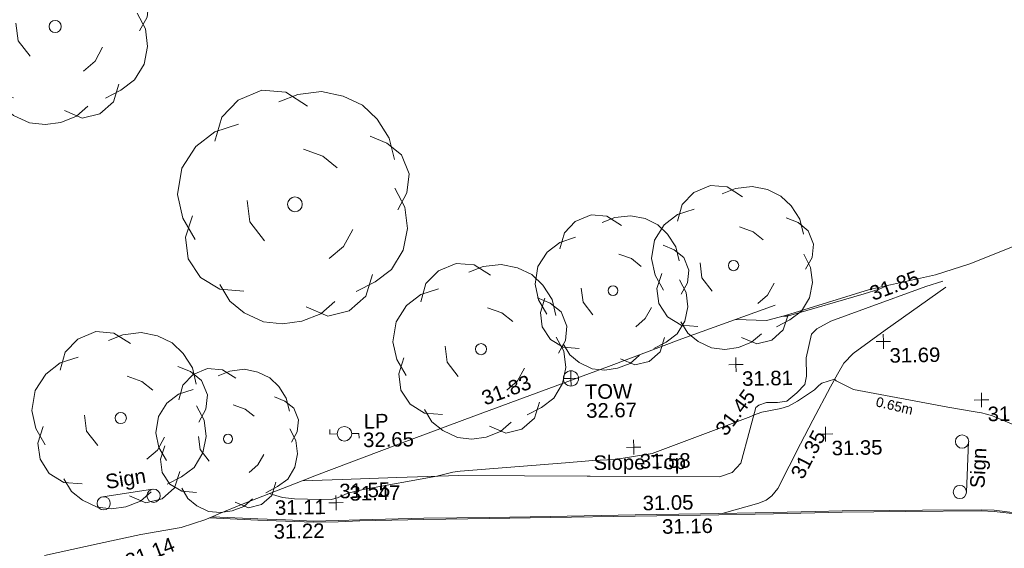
# Model space of a CAD drawing. Header units: millimetres. Extents: x -287732 to 520720, y -88450 to 287754.
# Tile 373 of 383: x 356942 to 382362, y 198909 to 212561. Entities that reach past the tile are written whole.
import ezdxf

# ---------------------------------------------------------------- set-up
doc = ezdxf.new("R2010")
doc.units = ezdxf.units.MM
doc.linetypes.add('IMPORT-UG_ELEC_QLB2 _2_', pattern=[2500, 1500, -300.0000000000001, 0, -50, 150, -300.0000000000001, 0, -200])
doc.linetypes.add('IMPORT-UG_ELEC_STREET LIGHTING_QLB2 _2_', pattern=[2700, 1500, -300.0000000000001, 0, -250, 150, -300.0000000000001, 0, -200])
for name, color, linetype, lineweight, true_color in [('00_TOPO_FURN_LAMP_POST', 7, 'Continuous', 9, 0x666666), ('00_TOPO_FURN_SIGN', 7, 'Continuous', 9, 0x666666), ('00_TOPO_KERB_BOTTOM', 1, 'Continuous', 9, 0xff0000), ('00_TOPO_KERB_TOP', 7, 'Continuous', 9, 0xa500a5), ('00_TOPO_LEVEL_SPOT', 7, 'Continuous', 9, 0x666666), ('00_TOPO_TOP_OF_WALL', 7, 'Continuous', 9, 0x666666), ('00_TOPO_TREE', 7, 'Continuous', 9, 0x666666), ('00_TOPO_VEGETATION', 7, 'Continuous', 9, 0x52a552), ('00_TOPO_WALL', 7, 'Continuous', 9, 0x7c00a5), ('00_UAV_SLOPE_BOTTOM', 30, 'Continuous', 9, 0xff7f00), ('00_UAV_SLOPE_TOP', 40, 'Continuous', 9, 0xffbf00), ('01_DTM_CONTOUR_MNR', 7, 'Continuous', 9, 0xa5a552), ('12333-PUM-2D-U-0001-C01 - Rev2_REVIT IMPORT_dwg', 7, 'Continuous', 9, 0x767676), ('PUM-ELECTRIC-QLB2', 1, 'IMPORT-UG_ELEC_QLB2 _2_', 9, 0xff0000)]:
    doc.layers.add(name, color=color, linetype=linetype, lineweight=lineweight, true_color=true_color)
doc.styles.add('Arial_1', font='arial.ttf', dxfattribs={"height": 250})
doc.styles.add('Swis721 Lt BT_2', font='swissl.ttf', dxfattribs={"height": 375})

# ---------------------------------------------------------------- blocks, each defined once
blk = doc.blocks.new('12333-PUM-2D-U-0001-C01 - Rev2_REVIT IMPORT_dwg_CONIFEROUS_TREE_2-2077545-Site Location Plan Proposed')
at = {"layer": '00_TOPO_TREE', "color": 254, "true_color": 0xcccccc, "flags": 128}
for points in [[(534279446.5933449, 725756219.812853), (534279576.298127, 725756652.1621264), (534279878.9426182, 725756954.8066177), (534280311.2918915, 725757127.7463269), (534280743.6411647, 725757084.5113995), (534281132.7555107, 725756825.1018356)], [(534280613.9363827, 725756911.5716903), (534280959.8158013, 725757041.2764722), (534281392.1650746, 725757084.5113995), (534281781.2794205, 725756998.0415449), (534282127.1588392, 725756825.1018356), (534282386.568403, 725756565.6922716), (534282602.7430397, 725756219.812853), (534282689.2128943, 725755830.6985072)], [(534279057.4789991, 725754447.1808327), (534278841.3043625, 725754836.2951787), (534278754.8345078, 725755268.644452), (534278841.3043625, 725755744.2286526), (534279100.7139264, 725756133.3429983), (534279446.5933449, 725756392.7525624), (534279878.9426182, 725756522.4573444)], [(534282256.8636211, 725756263.0477804), (534282559.5081124, 725756133.3429983), (534282818.9176764, 725755917.1683619), (534282948.6224583, 725755571.2889432), (534282905.387531, 725755225.4095246), (534282732.4478217, 725754922.7650331)], [(534281046.285656, 725756046.8731438), (534281392.1650746, 725755917.1683619), (534281651.5746385, 725755700.9937253)], [(534282689.2128943, 725755311.8793793), (534282862.1526036, 725754965.9999608), (534282905.387531, 725754576.8856148), (534282818.9176764, 725754187.7712686), (534282602.7430397, 725753841.8918501), (534282300.0985485, 725753625.7172135), (534281954.2191297, 725753452.7775041)], [(534280311.2918915, 725754403.9459053), (534280051.8823276, 725754749.8253239), (534280008.6474001, 725755138.9396698)], [(534279922.1775455, 725753496.0124316), (534279489.8282723, 725753539.2473589), (534279143.9488536, 725753755.4219956), (534278927.774217, 725754101.3014141), (534278884.5392898, 725754490.4157602), (534279014.2440717, 725754879.5301061)], [(534281910.9842024, 725754576.8856148), (534281738.0444933, 725754274.2411233), (534281478.6349292, 725754058.0664868)], [(534282256.8636211, 725753755.4219956), (534282127.1588392, 725753366.3076496), (534281824.5143479, 725753106.8980856), (534281435.4000018, 725753020.4282311), (534281046.285656, 725753193.3679403)], [(534281565.1047839, 725753279.837795), (534281305.6952199, 725753063.6631583), (534280959.8158013, 725752933.9583764), (534280613.9363827, 725752890.723449), (534280268.0569642, 725752933.9583764), (534279922.1775455, 725753106.8980856), (534279662.7679815, 725753323.0727223), (534279489.8282723, 725753625.7172135)]]:
    blk.add_lwpolyline(points, dxfattribs=at)
at = {"layer": '00_TOPO_TREE', "color": 254, "true_color": 0xcccccc}
blk.add_circle((534280873.3459467, 725755052.4698153), 133.375208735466, dxfattribs=at)
blk = doc.blocks.new('12333-PUM-2D-U-0001-C01 - Rev2_REVIT IMPORT_dwg_CONIFEROUS_TREE_2-2077546-Site Location Plan Proposed')
at = {"layer": '00_TOPO_TREE', "color": 254, "true_color": 0xcccccc, "flags": 128}
for points in [[(534276397.3772808, 725755564.6560783), (534276520.3235878, 725755974.4771016), (534276807.1983042, 725756261.3518178), (534277217.0193275, 725756425.2802273), (534277626.8403507, 725756384.2981248), (534277995.6792718, 725756138.4055108)], [(534277503.8940437, 725756220.3697157), (534277831.7508625, 725756343.3160226), (534278241.5718858, 725756384.2981248), (534278610.4108068, 725756302.3339204), (534278938.2676255, 725756138.4055108), (534279184.1602395, 725755892.5128969), (534279389.0707511, 725755564.6560783), (534279471.0349557, 725755195.8171573)], [(534276028.5383599, 725753884.3898827), (534275823.6278482, 725754253.2288038), (534275741.6636434, 725754663.049827), (534275823.6278482, 725755113.8529526), (534276069.5204622, 725755482.6918736), (534276397.3772808, 725755728.5844876), (534276807.1983042, 725755851.5307945)], [(534279061.2139325, 725755605.6381805), (534279348.0886488, 725755482.6918736), (534279593.9812628, 725755277.781362), (534279716.9275697, 725754949.9245433), (534279675.9454674, 725754622.0677247), (534279512.0170581, 725754335.1930082)], [(534277913.7150671, 725755400.727669), (534278241.5718858, 725755277.781362), (534278487.4644997, 725755072.8708502)], [(534279471.0349557, 725754704.0319293), (534279634.963365, 725754376.1751107), (534279675.9454674, 725754007.3361897), (534279593.9812628, 725753638.4972686), (534279389.0707511, 725753310.64045), (534279102.1960347, 725753105.7299384), (534278774.3392161, 725752941.8015289)], [(534277217.0193275, 725753843.4077804), (534276971.1267135, 725754171.264599), (534276930.1446111, 725754540.1035199)], [(534276848.1804064, 725752982.7836313), (534276438.3593831, 725753023.7657336), (534276110.5025645, 725753228.6762453), (534275905.5920528, 725753556.5330639), (534275864.6099505, 725753925.371985), (534275987.5562574, 725754294.2109059)], [(534278733.3571137, 725754007.3361897), (534278569.4287045, 725753720.4614735), (534278323.5360904, 725753515.5509616)], [(534279061.2139325, 725753228.6762453), (534278938.2676255, 725752859.8373243), (534278651.3929091, 725752613.9447103), (534278282.553988, 725752531.9805057), (534277913.7150671, 725752695.908915)], [(534278405.5002952, 725752777.8731197), (534278159.6076812, 725752572.9626081), (534277831.7508625, 725752450.016301), (534277503.8940437, 725752409.0341986), (534277176.0372252, 725752450.016301), (534276848.1804064, 725752613.9447103), (534276602.2877926, 725752818.8552221), (534276438.3593831, 725753105.7299384)]]:
    blk.add_lwpolyline(points, dxfattribs=at)
at = {"layer": '00_TOPO_TREE', "color": 254, "true_color": 0xcccccc}
blk.add_circle((534277749.7866578, 725754458.1393152), 126.4254803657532, dxfattribs=at)
blk = doc.blocks.new('12333-PUM-2D-U-0001-C01 - Rev2_REVIT IMPORT_dwg_CONIFEROUS_TREE_2-2077547-Site Location Plan Proposed')
at = {"layer": '00_TOPO_TREE', "color": 254, "true_color": 0xcccccc, "flags": 128}
for points in [[(534272786.3958176, 725754259.0548358), (534272925.5540342, 725754722.9155582), (534273250.2565399, 725755047.6180638), (534273714.1172623, 725755233.1623528), (534274177.9779847, 725755186.7762804), (534274595.4526349, 725754908.459847)], [(534274038.819768, 725755001.2319916), (534274409.9083459, 725755140.3902082), (534274873.7690683, 725755186.7762804), (534275291.2437185, 725755094.0041361), (534275662.3322964, 725754908.459847), (534275940.6487299, 725754630.1434135), (534276172.5790911, 725754259.0548358), (534276265.3512355, 725753841.5801855)], [(534272368.9211674, 725752357.225874), (534272136.9908062, 725752774.700524), (534272044.2186616, 725753238.5612464), (534272136.9908062, 725753748.8080412), (534272415.3072397, 725754166.2826912), (534272786.3958176, 725754444.5991247), (534273250.2565399, 725754583.7573414)], [(534275801.4905132, 725754305.4409081), (534276126.1930189, 725754166.2826912), (534276404.5094523, 725753934.3523301), (534276543.667669, 725753563.2637521), (534276497.2815967, 725753192.1751741), (534276311.7373078, 725752867.4726685)], [(534274502.6804904, 725754073.5105468), (534274873.7690683, 725753934.3523301), (534275152.0855017, 725753702.4219688)], [(534276265.3512355, 725753284.9473186), (534276450.8955245, 725752913.8587408), (534276497.2815967, 725752496.3840905), (534276404.5094523, 725752078.9094403), (534276172.5790911, 725751707.8208625), (534275847.8765854, 725751475.8905014), (534275476.7880074, 725751290.3462123)], [(534273714.1172623, 725752310.8398015), (534273435.8008289, 725752681.9283797), (534273389.4147566, 725753099.4030298)], [(534273296.6426122, 725751336.7322845), (534272832.7818897, 725751383.118357), (534272461.6933119, 725751615.0487181), (534272229.7629506, 725751986.1372958), (534272183.3768784, 725752403.6119461), (534272322.535095, 725752821.0865964)], [(534275430.4019352, 725752496.3840905), (534275244.8576463, 725752171.681585), (534274966.5412128, 725751939.7512237)], [(534275059.3133574, 725751104.8019234), (534274780.9969238, 725750872.8715621), (534274409.9083459, 725750733.7133454), (534274038.819768, 725750687.3272732), (534273667.7311901, 725750733.7133454), (534273296.6426122, 725750919.2576343), (534273018.3261787, 725751151.1879957), (534272832.7818897, 725751475.8905014)], [(534275801.4905132, 725751615.0487181), (534275662.3322964, 725751197.5740678), (534275337.6297908, 725750919.2576343), (534274920.1551406, 725750826.48549), (534274502.6804904, 725751012.0297788)]]:
    blk.add_lwpolyline(points, dxfattribs=at)
at = {"layer": '00_TOPO_TREE', "color": 254, "true_color": 0xcccccc}
blk.add_circle((534274317.1362014, 725753006.6308852), 143.0961598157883, dxfattribs=at)
blk = doc.blocks.new('12333-PUM-2D-U-0001-C01 - Rev2_REVIT IMPORT_dwg_CONIFEROUS_TREE_2-2077548-Site Location Plan Proposed')
at = {"layer": '00_TOPO_TREE', "color": 254, "true_color": 0xcccccc, "flags": 128}
for points in [[(534263444.1652985, 725752652.1896921), (534263584.4314669, 725753119.7435865), (534263911.7191929, 725753447.0313126), (534264379.2730874, 725753634.0528703), (534264846.8269817, 725753587.2974808), (534265267.6254867, 725753306.7651441)], [(534264706.5608134, 725753400.2759231), (534265080.6039289, 725753540.5420914), (534265548.1578233, 725753587.2974808), (534265968.9563284, 725753493.7867019), (534266342.9994438, 725753306.7651441), (534266623.5317805, 725753026.2328075), (534266857.3087276, 725752652.1896921), (534266950.8195064, 725752231.3911871)], [(534263023.3667937, 725750735.2187251), (534262789.5898464, 725751156.0172299), (534262696.0790675, 725751623.5711244), (534262789.5898464, 725752137.8804083), (534263070.1221831, 725752558.6789131), (534263444.1652985, 725752839.2112498), (534263911.7191929, 725752979.4774182)], [(534266483.2656122, 725752698.9450815), (534266810.5533382, 725752558.6789131), (534267091.0856748, 725752324.901966), (534267231.3518432, 725751950.8588504), (534267184.5964537, 725751576.815735), (534266997.574896, 725751249.5280087)], [(534265174.1147079, 725752465.1681343), (534265548.1578233, 725752324.901966), (534265828.69016, 725752091.125019)], [(534266950.8195064, 725751670.3265139), (534267137.8410643, 725751296.2833983), (534267184.5964537, 725750875.4848934), (534267091.0856748, 725750454.6863883), (534266857.3087276, 725750080.643273), (534266530.0210016, 725749846.8663256), (534266155.977886, 725749659.8447678)], [(534264379.2730874, 725750688.4633355), (534264098.7407507, 725751062.5064511), (534264051.9853612, 725751483.304956)], [(534263958.4745823, 725749706.6001574), (534263490.9206879, 725749753.3555467), (534263116.8775725, 725749987.132494), (534262883.1006253, 725750361.1756095), (534262836.3452359, 725750781.9741144), (534262976.6114041, 725751202.7726194)], [(534266109.2224966, 725750875.4848934), (534265922.2009389, 725750548.1971674), (534265641.6686022, 725750314.42022)], [(534266483.2656122, 725749987.132494), (534266342.9994438, 725749566.3339891), (534266015.7117178, 725749285.8016524), (534265594.9132128, 725749192.2908735), (534265174.1147079, 725749379.3124312)], [(534265735.1793811, 725749472.8232102), (534265454.6470445, 725749239.046263), (534265080.6039289, 725749098.7800946), (534264706.5608134, 725749052.0247052), (534264332.5176979, 725749098.7800946), (534263958.4745823, 725749285.8016524), (534263677.9422457, 725749519.5785996), (534263490.9206879, 725749846.8663256)]]:
    blk.add_lwpolyline(points, dxfattribs=at)
at = {"layer": '00_TOPO_TREE', "color": 254, "true_color": 0xcccccc}
blk.add_circle((534264987.0931501, 725751389.7941772), 144.2354644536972, dxfattribs=at)
blk = doc.blocks.new('12333-PUM-2D-U-0001-C01 - Rev2_REVIT IMPORT_dwg_CONIFEROUS_TREE_2-2077549-Site Location Plan Proposed')
at = {"layer": '00_TOPO_TREE', "color": 254, "true_color": 0xcccccc, "flags": 128}
for points in [[(534266490.0616034, 725751831.5810034), (534266604.1936091, 725752212.0210222), (534266870.501622, 725752478.3290352), (534267250.9416406, 725752630.5050424), (534267631.3816592, 725752592.4610406), (534267973.777676, 725752364.1970295)], [(534267517.2496536, 725752440.2850332), (534267821.6016685, 725752554.4170388), (534268202.0416871, 725752592.4610406), (534268544.437704, 725752516.373037), (534268848.7897187, 725752364.1970295), (534269077.05373, 725752135.9330184), (534269267.2737393, 725751831.5810034), (534269343.361743, 725751489.1849868)], [(534266147.6655867, 725750271.7769272), (534265957.4455774, 725750614.1729438), (534265881.3575736, 725750994.6129625), (534265957.4455774, 725751413.096983), (534266185.7095886, 725751755.4929998), (534266490.0616034, 725751983.7570108), (534266870.501622, 725752097.8890164)], [(534267897.6896724, 725751679.404996), (534268202.0416871, 725751565.2729905), (534268430.3056983, 725751375.0529811)], [(534268962.9217243, 725751869.6250054), (534269229.2297373, 725751755.4929998), (534269457.4937485, 725751565.2729905), (534269571.625754, 725751260.9209754), (534269533.5817523, 725750956.5689608), (534269381.4057449, 725750690.2609476)], [(534269343.361743, 725751032.6569644), (534269495.5377505, 725750728.3049494), (534269533.5817523, 725750385.9089327), (534269457.4937485, 725750043.5129161), (534269267.2737393, 725749739.1609011), (534269000.9657263, 725749548.9408919), (534268696.6137113, 725749396.7648844)], [(534266908.5456239, 725749434.8088863), (534266528.1056053, 725749472.8528881), (534266223.7535905, 725749663.0728974), (534266033.5335811, 725749967.4249122), (534265995.4895792, 725750309.820929), (534266109.6215848, 725750652.2169456)], [(534267250.9416406, 725750233.7329253), (534267022.6776295, 725750538.0849402), (534266984.6336277, 725750880.4809569)], [(534268658.5697094, 725750385.9089327), (534268506.393702, 725750119.6009197), (534268278.1296908, 725749929.3809104)], [(534268962.9217243, 725749663.0728974), (534268848.7897187, 725749320.6768807), (534268582.4817057, 725749092.4128695), (534268240.085689, 725749016.3248658), (534267897.6896724, 725749168.5008732)], [(534268354.2176947, 725749244.5888771), (534268125.9536834, 725749054.3688675), (534267821.6016685, 725748940.236862), (534267517.2496536, 725748902.1928602), (534267212.8976388, 725748940.236862), (534266908.5456239, 725749092.4128695), (534266680.2816128, 725749282.6328789), (534266528.1056053, 725749548.9408919)]]:
    blk.add_lwpolyline(points, dxfattribs=at)
at = {"layer": '00_TOPO_TREE', "color": 254, "true_color": 0xcccccc}
blk.add_circle((534267745.5136648, 725750804.3929533), 117.3617489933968, dxfattribs=at)
blk = doc.blocks.new('12333-PUM-2D-U-0001-C01 - Rev2_REVIT IMPORT_dwg_CONIFEROUS_TREE_2-2077556-Site Location Plan Proposed')
at = {"layer": '00_TOPO_TREE', "color": 254, "true_color": 0xcccccc, "flags": 128}
for points in [[(534267542.0246229, 725758495.0883098), (534267727.0394601, 725759111.8044335), (534268158.7407467, 725759543.5057201), (534268775.4568704, 725759790.1921695), (534269392.172994, 725759728.5205572), (534269947.2175055, 725759358.4908829)], [(534269207.158157, 725759481.8341078), (534269700.5310558, 725759666.8489448), (534270317.2471796, 725759728.5205572), (534270872.2916911, 725759605.1773324), (534271365.6645899, 725759358.4908829), (534271735.6942641, 725758988.4612087), (534272044.0523259, 725758495.0883098), (534272167.3955507, 725757940.0437984)], [(534266986.9801117, 725755966.5522026), (534266678.6220499, 725756521.596714), (534266555.278825, 725757138.3128377), (534266678.6220499, 725757816.7005737), (534267048.651724, 725758371.745085), (534267542.0246229, 725758741.7747592), (534268158.7407467, 725758926.7895963)], [(534271550.679427, 725758556.7599221), (534271982.3807136, 725758371.745085), (534272352.4103879, 725758063.3870232), (534272537.4252249, 725757570.0141243), (534272475.7536125, 725757076.6412253), (534272229.0671631, 725756644.9399385)], [(534269823.8742808, 725758248.4018602), (534270317.2471796, 725758063.3870232), (534270687.2768539, 725757755.0289614)], [(534272167.3955507, 725757199.98445), (534272414.0820002, 725756706.6115512), (534272475.7536125, 725756151.5670396), (534272352.4103879, 725755596.5225284), (534272044.0523259, 725755103.1496295), (534271612.3510395, 725754794.7915676), (534271118.9781405, 725754548.105118)], [(534268775.4568704, 725755904.8805903), (534268405.4271962, 725756398.2534893), (534268343.7555838, 725756953.2980005)], [(534268220.4123591, 725754609.7767305), (534267603.6962354, 725754671.4483429), (534267110.3233365, 725754979.8064047), (534266801.9652745, 725755473.1793036), (534266740.2936623, 725756028.2238151), (534266925.3084993, 725756583.2683263)], [(534271057.306528, 725756151.5670396), (534270810.6200786, 725755719.865753), (534270440.5904043, 725755411.5076914)], [(534271550.679427, 725754979.8064047), (534271365.6645899, 725754424.7618934), (534270933.9633034, 725754054.7322191), (534270378.9187919, 725753931.3889946), (534269823.8742808, 725754178.075444)], [(534270563.9336292, 725754301.4186686), (534270193.903955, 725753993.0606067), (534269700.5310558, 725753808.0457696), (534269207.158157, 725753746.3741573), (534268713.7852581, 725753808.0457696), (534268220.4123591, 725754054.7322191), (534267850.3826849, 725754363.0902811), (534267603.6962354, 725754794.7915676)]]:
    blk.add_lwpolyline(points, dxfattribs=at)
at = {"layer": '00_TOPO_TREE', "color": 254, "true_color": 0xcccccc}
blk.add_circle((534269577.1878312, 725756829.9547758), 190.2504451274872, dxfattribs=at)
blk = doc.blocks.new('12333-PUM-2D-U-0001-C01 - Rev2_REVIT IMPORT_dwg_CONIFEROUS_TREE_2-2077557-Site Location Plan Proposed')
at = {"layer": '00_TOPO_TREE', "color": 254, "true_color": 0xcccccc, "flags": 128}
for points in [[(534261801.1706255, 725762895.5846657), (534261952.9271798, 725763401.4398462), (534262307.025806, 725763755.5384724), (534262812.8809865, 725763957.8805445), (534263318.7361668, 725763907.2950264), (534263774.0058293, 725763603.7819183)], [(534263166.9796127, 725763704.9529544), (534263571.663757, 725763856.7095085), (534264077.5189375, 725763907.2950264), (534264532.7885999, 725763806.1239905), (534264937.4727442, 725763603.7819183), (534265240.9858525, 725763300.26881), (534265493.9134428, 725762895.5846657), (534265595.0844788, 725762440.3150033)], [(534261345.9009632, 725760821.5784259), (534261092.973373, 725761276.8480884), (534260991.8023369, 725761782.7032688), (534261092.973373, 725762339.1439673), (534261396.4864812, 725762794.4136295), (534261801.1706255, 725763097.9267379), (534262307.025806, 725763249.683292)], [(534265089.2292984, 725762946.1701838), (534265443.3279246, 725762794.4136295), (534265746.8410329, 725762541.4860395), (534265898.5975869, 725762136.801895), (534265848.012069, 725761732.1177508), (534265645.6699969, 725761378.0191244)], [(534263672.8347932, 725762693.2425936), (534264077.5189375, 725762541.4860395), (534264381.0320458, 725762288.5584493)], [(534265595.0844788, 725761833.2887869), (534265797.4265509, 725761428.6046426), (534265848.012069, 725760973.33498), (534265746.8410329, 725760518.0653176), (534265493.9134428, 725760113.3811734), (534265139.8148165, 725759860.4535831), (534264735.130672, 725759658.111511)], [(534262812.8809865, 725760770.9929079), (534262509.3678783, 725761175.6770523), (534262458.7823601, 725761630.9467146)], [(534262357.6113241, 725759708.697029), (534261851.7561435, 725759759.2825471), (534261447.0719992, 725760012.2101374), (534261194.1444091, 725760416.8942817), (534261143.5588911, 725760872.1639441), (534261295.3154451, 725761327.4336064)], [(534264684.545154, 725760973.33498), (534264482.2030818, 725760619.2363539), (534264178.6899736, 725760366.3087635)], [(534264279.8610097, 725759455.7694389), (534263976.3479015, 725759202.8418487), (534263571.663757, 725759051.0852945), (534263166.9796127, 725759000.4997764), (534262762.2954684, 725759051.0852945), (534262357.6113241, 725759253.4273666), (534262054.0982158, 725759506.3549569), (534261851.7561435, 725759860.4535831)], [(534265089.2292984, 725760012.2101374), (534264937.4727442, 725759556.9404749), (534264583.3741179, 725759253.4273666), (534264128.1044555, 725759152.2563306), (534263672.8347932, 725759354.5984027)]]:
    blk.add_lwpolyline(points, dxfattribs=at)
at = {"layer": '00_TOPO_TREE', "color": 254, "true_color": 0xcccccc}
blk.add_circle((534263470.492721, 725761529.7756785), 156.0510088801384, dxfattribs=at)
blk = doc.blocks.new('12333-PUM-2D-U-0001-C01 - Rev2_REVIT IMPORT_dwg_MSL_Lamp_Post_SYM-2077199-Site Location Plan Proposed')
at = {"layer": '00_TOPO_FURN_LAMP_POST', "color": 254, "true_color": 0xcccccc, "flags": 128}
for points in [[(-500.1060478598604, 0), (-1000.212095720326, 0), (-1000.212095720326, 316.7338303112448)], [(500.1060478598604, 0), (1000.21209571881, 0), (1000.21209571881, -316.7338303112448)]]:
    blk.add_lwpolyline(points, dxfattribs=at)
at = {"layer": '00_TOPO_FURN_LAMP_POST', "color": 254, "true_color": 0xcccccc}
blk.add_circle((0, 0), 500.1060478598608, dxfattribs=at)
blk = doc.blocks.new('12333-PUM-2D-U-0001-C01 - Rev2_REVIT IMPORT_dwg_MM-2077200-Site Location Plan Proposed')
at = {"layer": '00_TOPO_LEVEL_SPOT', "color": 254, "true_color": 0xcccccc, "flags": 128}
for points in [[(0, -500.0000000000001), (0, 0), (-500.0000000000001, 0)], [(500.0000000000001, 0), (0, 0), (0, 500.0000000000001)]]:
    blk.add_lwpolyline(points, dxfattribs=at)
blk = doc.blocks.new('12333-PUM-2D-U-0001-C01 - Rev2_REVIT IMPORT_dwg_TOW-2077202-Site Location Plan Proposed')
at = {"layer": '00_TOPO_TOP_OF_WALL', "color": 254, "true_color": 0xcccccc, "flags": 128}
for points in [[(0, 525.0554400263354), (0, 0), (-525.0554401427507, 0)], [(525.0554401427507, 0), (0, 0), (0, -525.0554400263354)]]:
    blk.add_lwpolyline(points, dxfattribs=at)
at = {"layer": '00_TOPO_TOP_OF_WALL', "color": 254, "true_color": 0xcccccc}
blk.add_circle((0, 0), 525.0554401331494, dxfattribs=at)
blk = doc.blocks.new('12333-PUM-2D-U-0001-C01 - Rev2_REVIT IMPORT_dwg_MSL_Sign_SYM-2077194-Site Location Plan Proposed')
at = {"layer": '00_TOPO_FURN_SIGN', "color": 254, "true_color": 0xcccccc}
blk.add_line((1862.281444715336, 0), (-1862.281444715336, 0), dxfattribs=at)
for centre, radius in [((-1862.281444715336, -488.8448533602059), 488.8448533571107), ((1862.281444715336, -488.8448533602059), 488.8448533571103)]:
    blk.add_circle(centre, radius, dxfattribs=at)
blk = doc.blocks.new('12333-PUM-2D-U-0001-C01 - Rev2_REVIT IMPORT_dwg_MGS62954_T2_Galway_ITM_3d_Rev1-2077680-Site Location Plan Proposed')
at = {"layer": '00_TOPO_KERB_BOTTOM', "color": 254, "true_color": 0xcccccc, "flags": 128}
blk.add_lwpolyline([(534267230.4991099, 725748771.6478797), (534268481.2828297, 725748691.5861236), (534269194.1612695, 725748655.4469962), (534269917.6504678, 725748614.2597666), (534270555.1436423, 725748616.0098131), (534271108.3087668, 725748627.5570875), (534272763.0070299, 725748636.598003), (534274468.3810583, 725748626.2777355), (534276028.7656488, 725748626.8007272), (534278219.7952797, 725748628.9006374), (534279903.4712262, 725748622.1157821), (534281788.6752314, 725748624.9257568), (534283563.8633508, 725748634.6736094), (534285196.9455187, 725748625.2922984), (534287150.3186904, 725748602.3442931), (534287486.3498356, 725748583.7875868), (534287956.23616, 725748521.6447343)], dxfattribs=at)
at = {"layer": '00_TOPO_KERB_TOP', "color": 254, "true_color": 0xcccccc, "flags": 128}
blk.add_lwpolyline([(534267296.7374892, 725748797.8800495), (534268483.0239922, 725748721.9467131), (534269195.7952987, 725748685.8130168), (534269918.4736533, 725748644.6719474), (534270554.7845405, 725748646.4187481), (534271107.908336, 725748657.9651599), (534272763.0159677, 725748667.0083121), (534274468.4679756, 725748656.6875726), (534276028.74598, 725748657.2105287), (534278219.8419795, 725748659.3105025), (534279903.5098349, 725748652.5256798), (534281788.5690762, 725748655.3354385), (534282148.9354576, 725748657.3142701), (534282866.9247828, 725748661.2568688), (534283563.8672034, 725748665.0838952), (534284800.896752, 725748657.9777256), (534285635.9350262, 725748650.5470043), (534287151.3361687, 725748632.7442448), (534287489.1858521, 725748614.0871128), (534287960.364217, 725748551.7733868)], dxfattribs=at)
at = {"layer": '00_TOPO_VEGETATION', "color": 254, "true_color": 0xcccccc, "flags": 128}
blk.add_lwpolyline([(534280906.6079204, 725753659.9371811), (534281702.2056583, 725753617.6009985), (534282192.9582505, 725753735.6952621), (534284373.7133039, 725754372.3839877), (534286083.0918732, 725754721.4723834), (534286971.5933529, 725754987.1176013), (534289081.0186739, 725755787.1771959)], dxfattribs=at)
at = {"layer": '00_TOPO_WALL', "color": 254, "true_color": 0xcccccc, "flags": 128}
blk.add_lwpolyline([(534262951.8717778, 725747875.9681308), (534264372.644926, 725748161.8445896), (534265452.1521243, 725748377.0358878), (534266498.6546003, 725748540.315038), (534267133.7614497, 725748733.3371792), (534267230.4991099, 725748771.6478797), (534267296.7374892, 725748797.8800495), (534267475.3261124, 725748868.6059201), (534268111.1905147, 725749118.7736009), (534269642.1235559, 725749690.5491209), (534270010.918035, 725749828.2871208), (534272097.2018589, 725750573.4544944), (534274173.582359, 725751300.1445233), (534277603.6223493, 725752504.1504751), (534279501.472764, 725753179.793343), (534281931.7435662, 725754010.2327105)], dxfattribs=at)
at = {"layer": '00_UAV_SLOPE_BOTTOM', "color": 254, "true_color": 0xcccccc, "flags": 128}
blk.add_lwpolyline([(534286346.2725002, 725754400.6610001), (534284754.2725, 725753316.6610001), (534283920.2725, 725752725.6610001), (534283675.2725, 725752480.661), (534283508.2724999, 725752199.661), (534283322.2725, 725751879.661), (534282853.2484273, 725751019.195784), (534282524.2725, 725750415.661), (534281911.2725, 725749272.6610001), (534281761.2725, 725749087.661), (534281610.2725, 725748978.6610001), (534281419.2725, 725748908.6610001), (534280463.3683431, 725748653.360172)], dxfattribs=at)
at = {"layer": '00_UAV_SLOPE_TOP', "color": 254, "true_color": 0xcccccc, "flags": 128}
for points in [[(534276995.8599305, 725749680.6586043), (534280411.2725, 725749601.6610001), (534280744.2724999, 725749711.6610003), (534280972.2724999, 725749947.6610001), (534281219.1562151, 725750806.0474453), (534281383.2724999, 725751376.6610001), (534281459.2724999, 725751435.6610001), (534281659.2725, 725751496.6610001), (534281947.2725001, 725751492.661), (534282186.2725, 725751525.6610001), (534282451.2725, 725751732.6610001), (534282658.2725, 725751946.6610001), (534282702.2725, 725752158.6610001), (534282703.2725, 725752635.6610001), (534282855.2725, 725753242.661), (534282997.2725, 725753379.661), (534283358.2725, 725753568.6610001), (534284260.2620565, 725753879.9186356), (534285827.2725, 725754420.6610001), (534286266.2725, 725754552.6610001)], [(534277080.4587805, 725749678.7134991), (534273690.2725, 725749756.6610001), (534272084.1098174, 725749726.877851), (534270670.2725001, 725749700.661), (534269642.1235559, 725749690.5491209)]]:
    blk.add_lwpolyline(points, dxfattribs=at)
at = {"layer": '01_DTM_CONTOUR_MNR', "color": 254, "true_color": 0xcccccc, "flags": 128}
for points in [[(534284857.1321813, 725754471.1075374), (534284619.0586543, 725754378.529406), (534284228.8535387, 725754258.2008228), (534282264.9704417, 725753729.1068591), (534282233.6235294, 725753720.6117648), (534282200.3726221, 725753717.6276785), (534282091.3762191, 725753711.2506531)], [(534288808.4736819, 725750469.2558537), (534287490.9910817, 725751053.8655885), (534287301.8035168, 725751112.5783081), (534287243.5460166, 725751127.3514029), (534287202.8716391, 725751132.5909139), (534287041.6015475, 725751167.5263463), (534286337.0972155, 725751294.9873132), (534283912.3603746, 725751797.6431715), (534283471.4729486, 725752025.4951196), (534283430.0000002, 725752070.0000002), (534283103.0977516, 725751977.9558543), (534283019.604815, 725751911.8600956), (534282909.4973546, 725751809.2236819), (534282461.0488499, 725751523.228666), (534282230.2622272, 725751394.5725088), (534282031.8726221, 725751336.3092886), (534281534.685487, 725751249.7385373), (534281320.0000001, 725751180.0000002), (534281252.3094014, 725751145.6811697), (534278687.8659157, 725750234.0584584), (534277722.9132419, 725750095.3333336), (534277154.3351255, 725750083.1251035), (534276447.1606474, 725750032.3023201), (534273723.5607343, 725749867.6740227), (534273531.3127372, 725749840.8406811), (534273120, 725749750), (534271207.309991, 725749435.2012963), (534270817.3600087, 725749351.6945254), (534270543.569904, 725749233.789021), (534270382.7559145, 725749194.8293906), (534269767.6474287, 725749211.3221427), (534269434.7277069, 725749223.4720609), (534269127.2172132, 725749261.2074974), (534268786.7008464, 725749371.064368)]]:
    blk.add_lwpolyline(points, dxfattribs=at)
for name in ['12333-PUM-2D-U-0001-C01 - Rev2_REVIT IMPORT_dwg_CONIFEROUS_TREE_2-2077557-Site Location Plan Proposed', '12333-PUM-2D-U-0001-C01 - Rev2_REVIT IMPORT_dwg_CONIFEROUS_TREE_2-2077556-Site Location Plan Proposed', '12333-PUM-2D-U-0001-C01 - Rev2_REVIT IMPORT_dwg_CONIFEROUS_TREE_2-2077545-Site Location Plan Proposed', '12333-PUM-2D-U-0001-C01 - Rev2_REVIT IMPORT_dwg_CONIFEROUS_TREE_2-2077546-Site Location Plan Proposed', '12333-PUM-2D-U-0001-C01 - Rev2_REVIT IMPORT_dwg_CONIFEROUS_TREE_2-2077547-Site Location Plan Proposed', '12333-PUM-2D-U-0001-C01 - Rev2_REVIT IMPORT_dwg_CONIFEROUS_TREE_2-2077548-Site Location Plan Proposed', '12333-PUM-2D-U-0001-C01 - Rev2_REVIT IMPORT_dwg_CONIFEROUS_TREE_2-2077549-Site Location Plan Proposed']:
    blk.add_blockref(name, (0, 0))
at = {"xscale": 0.375, "yscale": 0.375, "zscale": 0.375}
for name, p in [('12333-PUM-2D-U-0001-C01 - Rev2_REVIT IMPORT_dwg_MM-2077200-Site Location Plan Proposed', (534284705.999453, 725753023.6958525)), ('12333-PUM-2D-U-0001-C01 - Rev2_REVIT IMPORT_dwg_MM-2077200-Site Location Plan Proposed', (534280889.89885, 725752491.9234344)), ('12333-PUM-2D-U-0001-C01 - Rev2_REVIT IMPORT_dwg_TOW-2077202-Site Location Plan Proposed', (534276625.0515436, 725752209.8155687)), ('12333-PUM-2D-U-0001-C01 - Rev2_REVIT IMPORT_dwg_MM-2077200-Site Location Plan Proposed', (534287212.0516952, 725751468.3524489)), ('12333-PUM-2D-U-0001-C01 - Rev2_REVIT IMPORT_dwg_MSL_Lamp_Post_SYM-2077199-Site Location Plan Proposed', (534270752.800905, 725750882.9196831)), ('12333-PUM-2D-U-0001-C01 - Rev2_REVIT IMPORT_dwg_MM-2077200-Site Location Plan Proposed', (534283171.251449, 725750658.2605594)), ('12333-PUM-2D-U-0001-C01 - Rev2_REVIT IMPORT_dwg_MM-2077200-Site Location Plan Proposed', (534278213.0188665, 725750405.3864889)), ('12333-PUM-2D-U-0001-C01 - Rev2_REVIT IMPORT_dwg_MM-2077200-Site Location Plan Proposed', (534270505.5133187, 725749106.0426049))]:
    blk.add_blockref(name, p, dxfattribs=at)
at = {"xscale": 0.35, "yscale": 0.35, "zscale": 0.35}
for p, rotation in [((534286823.3309991, 725749742.4897164), 266.5492262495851), ((534265130.1005953, 725749451.6211624), 7.640886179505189)]:
    blk.add_blockref('12333-PUM-2D-U-0001-C01 - Rev2_REVIT IMPORT_dwg_MSL_Sign_SYM-2077194-Site Location Plan Proposed', p, dxfattribs=dict(at, rotation=rotation))
at = {"layer": '00_TOPO_FURN_LAMP_POST', "char_height": 375, "attachment_point": 1, "line_spacing_factor": 1.005061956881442, "style": 'Swis721 Lt BT_2'}
for s, insert, width in [('LP', (534271256.3467789, 725751381.3341547), 707.5855621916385), ('32.65', (534271231.5755869, 725750902.8787751), 1495.902363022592)]:
    blk.add_mtext(s, dxfattribs=dict(at, insert=insert, width=width))
at = {"layer": '00_TOPO_FURN_SIGN', "char_height": 375, "width": 1206.219683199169, "attachment_point": 1, "line_spacing_factor": 1.005061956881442, "style": 'Swis721 Lt BT_2'}
for insert, rotation in [((534286873.6223358, 725749203.8882465), 86.12393517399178), ((534264537.4218066, 725749931.6354709), 8.463503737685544)]:
    blk.add_mtext('Sign', dxfattribs=dict(at, insert=insert, rotation=rotation))
at = {"layer": '00_TOPO_KERB_BOTTOM', "color": 251, "true_color": 0x666666, "char_height": 375, "width": 1495.902363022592, "attachment_point": 1, "line_spacing_factor": 1.005061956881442, "style": 'Swis721 Lt BT_2'}
for s, insert in [('31.11', (534268926.23173, 725749192.8813182)), ('31.05', (534278419.24955, 725749145.5138416))]:
    blk.add_mtext(s, dxfattribs=dict(at, insert=insert))
at = {"layer": '00_TOPO_KERB_TOP', "color": 251, "true_color": 0x666666, "char_height": 375, "width": 1495.902363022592, "attachment_point": 1, "line_spacing_factor": 1.005061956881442, "style": 'Swis721 Lt BT_2'}
for s, insert in [('31.22', (534268881.9074937, 725748579.1159803)), ('31.16', (534278910.2055164, 725748531.848504))]:
    blk.add_mtext(s, dxfattribs=dict(at, insert=insert))
at = {"layer": '00_TOPO_LEVEL_SPOT', "char_height": 375, "width": 1495.902363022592, "attachment_point": 1, "line_spacing_factor": 1.005061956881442, "style": 'Swis721 Lt BT_2'}
for s, insert in [('31.69', (534284858.8269378, 725752846.7039226)), ('31.81', (534281042.7269377, 725752314.9039227)), ('31.54', (534287364.9269378, 725751291.4039226)), ('31.35', (534283324.1269378, 725750481.3039225)), ('31.58', (534278365.8269378, 725750228.4039226)), ('31.47', (534270857.7764876, 725749527.0612319))]:
    blk.add_mtext(s, dxfattribs=dict(at, insert=insert))
at = {"layer": '00_TOPO_TOP_OF_WALL', "char_height": 375, "attachment_point": 1, "line_spacing_factor": 1.005061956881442, "style": 'Swis721 Lt BT_2'}
for s, insert, width in [('TOW', (534276977.6502884, 725752044.8860763), 1343.937678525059), ('32.67', (534277003.2429954, 725751558.9794661), 1495.902363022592)]:
    blk.add_mtext(s, dxfattribs=dict(at, insert=insert, width=width))
at = {"layer": '00_TOPO_WALL', "color": 251, "true_color": 0x666666, "char_height": 375, "width": 1495.902363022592, "attachment_point": 1, "line_spacing_factor": 1.005061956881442, "style": 'Swis721 Lt BT_2'}
for s, insert, rotation in [('31.83', (534274270.3279018, 725751900.0181581), 19.303232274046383), ('31.14', (534264997.5497613, 725747847.6729013), 20.23760310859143)]:
    blk.add_mtext(s, dxfattribs=dict(at, insert=insert, rotation=rotation))
at = {"layer": '00_UAV_SLOPE_BOTTOM', "color": 251, "true_color": 0x666666, "insert": (534282236.980557, 725749654.5499212), "char_height": 375, "width": 1495.902363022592, "attachment_point": 1, "rotation": 61.52575772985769, "line_spacing_factor": 1.005061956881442, "style": 'Swis721 Lt BT_2'}
blk.add_mtext('31.35', dxfattribs=at)
at = {"layer": '00_UAV_SLOPE_TOP', "color": 251, "true_color": 0x666666, "char_height": 375, "attachment_point": 1, "line_spacing_factor": 1.005061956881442, "style": 'Swis721 Lt BT_2'}
for s, insert, width, rotation in [('31.85', (534284335.0415719, 725754429.6098115), 1495.902363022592, 19.03847811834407), ('31.45', (534280301.7145021, 725750857.7220991), 1495.902363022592, 52.17791964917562), ('Slope Top', (534277170.3103882, 725750209.9157109), 2763.857699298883, 359.5765769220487), ('31.55', (534270593.0045323, 725749590.3148683), 1495.902363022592, 1.0623165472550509)]:
    blk.add_mtext(s, dxfattribs=dict(at, insert=insert, width=width, rotation=rotation))
blk = doc.blocks.new('12333-PUM-2D-U-0001-C01 - Rev2_REVIT IMPORT_dwg-1620468-Site Location Plan Proposed')
blk.add_blockref('12333-PUM-2D-U-0001-C01 - Rev2_REVIT IMPORT_dwg_MGS62954_T2_Galway_ITM_3d_Rev1-2077680-Site Location Plan Proposed', (-533641079.6498471, -725615854.3561786))
at = {"layer": 'PUM-ELECTRIC-QLB2', "insert": (643916.9446346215, 135624.9466876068), "char_height": 250, "width": 1160.025439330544, "attachment_point": 2, "rotation": 345.56059523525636, "line_spacing_factor": 0.9417779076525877, "style": 'Arial_1'}
blk.add_mtext('0.65m', dxfattribs=at)

msp = doc.modelspace()

# ---------------------------------------------------------------- block references
at = {"layer": '12333-PUM-2D-U-0001-C01 - Rev2_REVIT IMPORT_dwg', "color": 254, "linetype": 'IMPORT-UG_ELEC_STREET LIGHTING_QLB2 _2_', "true_color": 0xffd4d4, "rotation": 0.9999999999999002}
msp.add_blockref('12333-PUM-2D-U-0001-C01 - Rev2_REVIT IMPORT_dwg-1620468-Site Location Plan Proposed', (-261895.0770586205, 55869.5817132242), dxfattribs=at)

doc.saveas('drawing.dxf')
